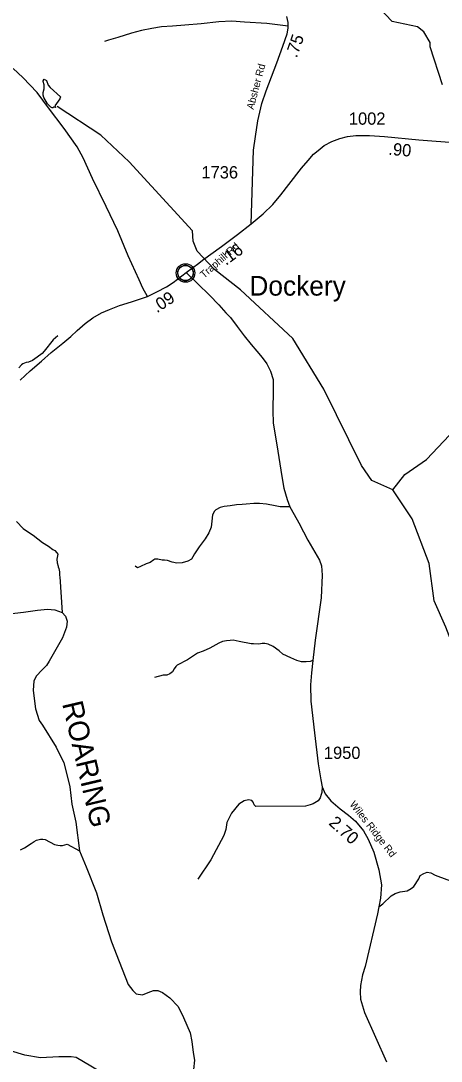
# Model space of a CAD drawing. Extents: x 1248089 to 1457196, y 820910 to 988753.
# Drawn here: x 1384339 to 1388614, y 928641 to 939215 of the extents above; entities that cross this region are included whole.
import ezdxf

# ---------------------------------------------------------------- set-up
doc = ezdxf.new("R2010")
doc.units = 0
for name, color, linetype in [('Exist Civil Demographics Community CELL', 7, 'Continuous'), ('Exist Civil Demographics Community Label', 7, 'Continuous'), ('Exist Hydrographic Creek Single Shore', 7, 'Continuous'), ('Exist Hydrographic Misc Water Feature', 7, 'Continuous'), ('Exist Hydrographic River Shore', 7, 'Continuous'), ('Exist Hydrographic River Shore Label', 7, 'Continuous'), ('Exist Road Non-System Type 51', 7, 'Continuous'), ('Exist Road Secondary Type 51 Attributed', 7, 'Continuous'), ('Exist Road Secondary Type 51 Label', 7, 'Continuous'), ('Prop GRAU CAT1 Cell', 7, 'Continuous'), ('Prop Lane Lines', 7, 'Continuous')]:
    doc.layers.add(name, color=color, linetype=linetype)

msp = doc.modelspace()

# ---------------------------------------------------------------- linework, layer by layer
at = {"layer": 'Exist Civil Demographics Community CELL'}
msp.add_lwpolyline([(1385936, 936665), (1385937, 936670), (1385939, 936677), (1385942, 936684), (1385945, 936690), (1385948, 936695), (1385952, 936700), (1385956, 936705), (1385961, 936709), (1385966, 936714), (1385972, 936718), (1385976, 936721), (1385982, 936723), (1385987, 936725), (1385993, 936727), (1385997, 936728), (1386002, 936729), (1386006, 936730), (1386012, 936730), (1386017, 936730), (1386022, 936730), (1386027, 936729), (1386032, 936728), (1386037, 936727), (1386042, 936725), (1386049, 936722), (1386055, 936718), (1386060, 936715), (1386066, 936711), (1386069, 936707), (1386073, 936703), (1386077, 936698), (1386080, 936694), (1386083, 936689), (1386085, 936684), (1386088, 936679), (1386089, 936674), (1386090, 936669), (1386091, 936663), (1386092, 936658), (1386092, 936652), (1386092, 936646), (1386092, 936641), (1386091, 936635), (1386089, 936629), (1386087, 936623), (1386085, 936618), (1386082, 936612), (1386078, 936607), (1386075, 936602), (1386071, 936597), (1386065, 936593), (1386060, 936588), (1386055, 936585), (1386051, 936582), (1386044, 936579), (1386037, 936577), (1386031, 936575), (1386025, 936574), (1386020, 936573), (1386016, 936573), (1386010, 936573), (1386006, 936573), (1386000, 936574), (1385994, 936575), (1385990, 936577), (1385984, 936579), (1385980, 936581), (1385976, 936583), (1385969, 936587), (1385964, 936591), (1385959, 936596), (1385954, 936601), (1385951, 936605), (1385948, 936609), (1385944, 936616), (1385942, 936619), (1385941, 936623), (1385938, 936632), (1385936, 936639), (1385936, 936644), (1385935, 936650), (1385935, 936655), (1385936, 936661)], close=True, dxfattribs=at)
for radius in [94.3, 76.7]:
    msp.add_circle((1386014, 936652), radius, dxfattribs=at)
at = {"layer": 'Exist Hydrographic Creek Single Shore'}
for points in [[(1388626, 938564), (1388500, 938951), (1388501, 938994), (1388437, 939103), (1388371, 939154), (1388114, 939208), (1387983, 939346), (1387951, 939422), (1387957, 939687), (1388076, 939803), (1388099, 940118), (1388169, 940284), (1388272, 940423), (1388274, 940489), (1388200, 940559), (1388197, 940792), (1388124, 940902), (1388126, 941017), (1388229, 941149), (1388575, 941359), (1388874, 941688)], [(1388123, 934448), (1387908, 934544), (1387803, 934697), (1387419, 935470), (1387104, 935985), (1386573, 936482), (1386310, 936687), (1386131, 936875), (1386091, 936974), (1386085, 937082), (1385441, 937781), (1385154, 938053), (1384710, 938344)], [(1388123, 934448), (1388243, 934603), (1388463, 934756), (1388813, 935127), (1389076, 935312), (1389135, 935402), (1389141, 935619), (1389078, 935827), (1389041, 935908)], [(1389000, 931243), (1389004, 931495), (1388842, 931738), (1388765, 932032), (1388878, 932246), (1388883, 932473), (1388662, 933052), (1388542, 933320), (1388491, 933698), (1388317, 934152), (1388123, 934448)]]:
    msp.add_lwpolyline(points, dxfattribs=at)
at = {"layer": 'Exist Hydrographic Misc Water Feature'}
for points in [[(1384691, 938334), (1384676, 938339), (1384665, 938331), (1384659, 938331), (1384644, 938337), (1384610, 938372), (1384574, 938437), (1384567, 938461), (1384567, 938485), (1384576, 938525), (1384577, 938565), (1384566, 938597), (1384566, 938605), (1384576, 938621), (1384600, 938609), (1384617, 938560), (1384636, 938536), (1384743, 938441), (1384736, 938421), (1384686, 938350), (1384691, 938334)], [(1384715, 936013), (1384669, 935974), (1384578, 935857), (1384555, 935835), (1384506, 935796), (1384457, 935764), (1384417, 935745), (1384393, 935741), (1384361, 935730), (1384346, 935718), (1384318, 935687)], [(1384296, 934127), (1384364, 934056), (1384388, 934037), (1384465, 933987), (1384561, 933913), (1384622, 933875), (1384663, 933842), (1384685, 933830), (1384706, 933809), (1384714, 933793), (1384707, 933745), (1384708, 933705), (1384719, 933673), (1384719, 933665), (1384726, 933649), (1384734, 933616), (1384733, 933578), (1384736, 933564), (1384759, 933201)], [(1384337, 930788), (1384378, 930809), (1384443, 930855), (1384475, 930874), (1384500, 930886), (1384540, 930897), (1384564, 930898), (1384588, 930896), (1384683, 930845), (1384715, 930836), (1384739, 930834), (1384763, 930835), (1384811, 930846), (1384935, 930779)]]:
    msp.add_lwpolyline(points, dxfattribs=at)
at = {"layer": 'Exist Hydrographic River Shore'}
msp.add_lwpolyline([(1384189, 933185), (1384365, 933206), (1384508, 933225), (1384612, 933236), (1384684, 933229), (1384759, 933201), (1384792, 933164), (1384809, 933114), (1384804, 933053), (1384764, 932943), (1384628, 932706), (1384600, 932663), (1384553, 932614), (1384499, 932558), (1384471, 932506), (1384466, 932407), (1384487, 932224), (1384525, 932105), (1384560, 932055), (1384698, 931832), (1384776, 931672), (1384808, 931555), (1384837, 931428), (1384858, 931252), (1384900, 931069), (1384935, 930779), (1385003, 930617), (1385109, 930352), (1385172, 930129), (1385261, 929854), (1385338, 929653), (1385432, 929421), (1385479, 929360), (1385512, 929327), (1385575, 929315), (1385634, 929339), (1385688, 929360), (1385732, 929361), (1385781, 929340), (1385854, 929286), (1385938, 929197), (1385994, 929084), (1386060, 928929), (1386079, 928840), (1386093, 928730), (1386105, 928652), (1386095, 928558)], dxfattribs=at)
at = {"layer": 'Exist Road Non-System Type 51'}
for points in [[(1387058, 939161), (1386841, 939189), (1386613, 939202), (1386485, 939210), (1386351, 939203), (1386172, 939185), (1386006, 939170), (1385882, 939160), (1385771, 939155), (1385671, 939137), (1385566, 939117), (1385464, 939091), (1385327, 939047), (1385232, 939019), (1385190, 939004)], [(1387073, 934276), (1387024, 934275), (1386975, 934275), (1386925, 934284), (1386837, 934302), (1386765, 934309), (1386708, 934309), (1386630, 934304), (1386590, 934300), (1386531, 934296), (1386468, 934284), (1386406, 934278), (1386365, 934268), (1386323, 934246), (1386309, 934230), (1386288, 934195), (1386281, 934129), (1386276, 934069), (1386251, 934011), (1386214, 933950), (1386151, 933868), (1386104, 933796), (1386087, 933768), (1386074, 933745), (1386036, 933722), (1385979, 933707), (1385927, 933703), (1385877, 933714), (1385831, 933730), (1385801, 933733), (1385777, 933734), (1385734, 933745), (1385698, 933744), (1385690, 933738), (1385655, 933710), (1385613, 933696), (1385557, 933668), (1385526, 933654), (1385501, 933672)], [(1387309, 932712), (1387281, 932705), (1387239, 932699), (1387194, 932700), (1387145, 932715), (1387083, 932739), (1387003, 932777), (1386967, 932811), (1386905, 932856), (1386853, 932878), (1386820, 932885), (1386792, 932886), (1386759, 932879), (1386704, 932882), (1386681, 932883), (1386558, 932905), (1386500, 932919), (1386469, 932918), (1386430, 932914), (1386390, 932908), (1386352, 932890), (1386261, 932840), (1386192, 932807), (1386136, 932787), (1386034, 932721), (1385928, 932667), (1385916, 932653), (1385900, 932628), (1385883, 932597), (1385854, 932579), (1385823, 932566), (1385786, 932564), (1385699, 932541)], [(1387404, 931431), (1387399, 931371), (1387394, 931351), (1387382, 931317), (1387363, 931287), (1387312, 931257), (1387282, 931247), (1387234, 931234), (1386728, 931231), (1386711, 931245), (1386701, 931274), (1386689, 931291), (1386655, 931296), (1386611, 931288), (1386557, 931254), (1386483, 931163), (1386434, 931066), (1386424, 930995), (1386403, 930934), (1386270, 930686), (1386139, 930491)], [(1387980, 930211), (1388020, 930240), (1388106, 930322), (1388146, 930344), (1388197, 930362), (1388269, 930374), (1388307, 930397), (1388337, 930416), (1388387, 930496), (1388400, 930530), (1388437, 930550), (1388471, 930562), (1388507, 930557), (1388553, 930531), (1388670, 930487), (1388750, 930462), (1388837, 930454), (1388980, 930451), (1389123, 930445), (1389164, 930450)], [(1385218, 928494), (1384902, 928680), (1384851, 928685), (1384726, 928685), (1384540, 928675), (1384380, 928701), (1384235, 928747), (1384065, 928820), (1383935, 928903), (1383837, 928975), (1383734, 928991), (1383651, 928991), (1383537, 929017), (1383454, 929079), (1383439, 929156), (1383449, 929379), (1383480, 929539), (1383542, 929653), (1383651, 929736), (1383723, 929814), (1383821, 929984)]]:
    msp.add_lwpolyline(points, dxfattribs=at)
at = {"layer": 'Exist Road Secondary Type 51 Attributed'}
for points in [[(1386681, 937152), (1386704, 937902), (1386726, 938039), (1386750, 938198), (1386789, 938374), (1386834, 938504), (1386941, 938787), (1387005, 938958), (1387049, 939083), (1387059, 939140), (1387057, 939198), (1387045, 939259)], [(1385628, 936414), (1385579, 936498), (1385541, 936584), (1385431, 936826), (1385325, 937082), (1385208, 937327), (1385069, 937614), (1384974, 937822), (1384912, 937934), (1384779, 938120), (1384622, 938331), (1384506, 938485), (1384360, 938638), (1384260, 938730)], [(1386681, 937152), (1386803, 937253), (1386903, 937348), (1386983, 937445), (1387064, 937553), (1387194, 937718), (1387260, 937797), (1387314, 937861), (1387362, 937898), (1387423, 937947), (1387500, 937987), (1387582, 938019), (1387662, 938039), (1387745, 938050), (1387885, 938051), (1388037, 938039), (1388385, 938007), (1388785, 937974)], [(1386021, 936658), (1386150, 936753), (1386188, 936782), (1386380, 936922), (1386543, 937043), (1386681, 937152)], [(1385628, 936414), (1385723, 936462), (1385819, 936510), (1385888, 936556), (1386021, 936658)], [(1386021, 936658), (1386257, 936427), (1386351, 936328), (1386425, 936246), (1386471, 936199), (1386540, 936108), (1386609, 936015), (1386680, 935926), (1386740, 935859), (1386793, 935792), (1386840, 935729), (1386878, 935655), (1386905, 935569), (1386906, 935461), (1386901, 935256), (1386905, 935127), (1386941, 934905), (1386994, 934583), (1387014, 934464), (1387049, 934350), (1387073, 934276), (1387117, 934199), (1387165, 934112), (1387214, 934022), (1387258, 933935), (1387375, 933735), (1387395, 933676), (1387404, 933582), (1387392, 933351), (1387332, 932920), (1387309, 932712), (1387296, 932588), (1387285, 932466), (1387288, 932299), (1387325, 931978), (1387361, 931663), (1387389, 931501), (1387404, 931431), (1387434, 931358), (1387493, 931286), (1387588, 931205), (1387672, 931143), (1387742, 931081), (1387822, 930984), (1387872, 930899), (1387927, 930765), (1387979, 930586), (1388006, 930434), (1387998, 930298), (1387980, 930211), (1387967, 930140), (1387841, 929604), (1387815, 929519), (1387794, 929411), (1387788, 929346), (1387792, 929272), (1387834, 929136), (1388059, 928636)], [(1384332, 935563), (1384434, 935657), (1384550, 935755), (1384648, 935843), (1384765, 935939), (1384847, 936008), (1384911, 936068), (1384994, 936138), (1385071, 936197), (1385158, 936247), (1385240, 936282), (1385342, 936321), (1385463, 936358), (1385555, 936388), (1385628, 936414)]]:
    msp.add_lwpolyline(points, dxfattribs=at)

# ---------------------------------------------------------------- texts
at = {"layer": 'Exist Civil Demographics Community Label'}
msp.add_text('Dockery', height=200, dxfattribs=at).set_placement((1386663, 936422))
at = {"layer": 'Exist Hydrographic River Shore Label'}
msp.add_text('ROARING', height=210, rotation=283.2255, dxfattribs=at).set_placement((1384758, 932276))
at = {"layer": 'Exist Road Secondary Type 51 Label'}
for s, rotation, p in [('Absher Rd', 75.109, (1386705, 938309)), ('Traphill Rd', 41.3554, (1386202, 936593)), ('Wiles Ridge Rd', 308.0604, (1387678, 931250))]:
    msp.add_text(s, height=75, rotation=rotation, dxfattribs=at).set_placement(p)
at = {"layer": 'Prop GRAU CAT1 Cell'}
for s, rotation, p in [('.75', 70.7658, (1387145, 938831)), ('.90', 355.2575, (1388073, 937853)), ('.16', 36.2458, (1386425, 936724)), ('.09', 33.4279, (1385723, 936242)), ('2.70', 318.1939, (1387462, 931052))]:
    msp.add_text(s, height=125, rotation=rotation, dxfattribs=at).set_placement(p)
at = {"layer": 'Prop Lane Lines'}
for s, p in [('1002', (1387675, 938159)), ('1736', (1386176, 937613)), ('1950', (1387421, 931713))]:
    msp.add_text(s, height=125, dxfattribs=at).set_placement(p)

doc.saveas('drawing.dxf')
